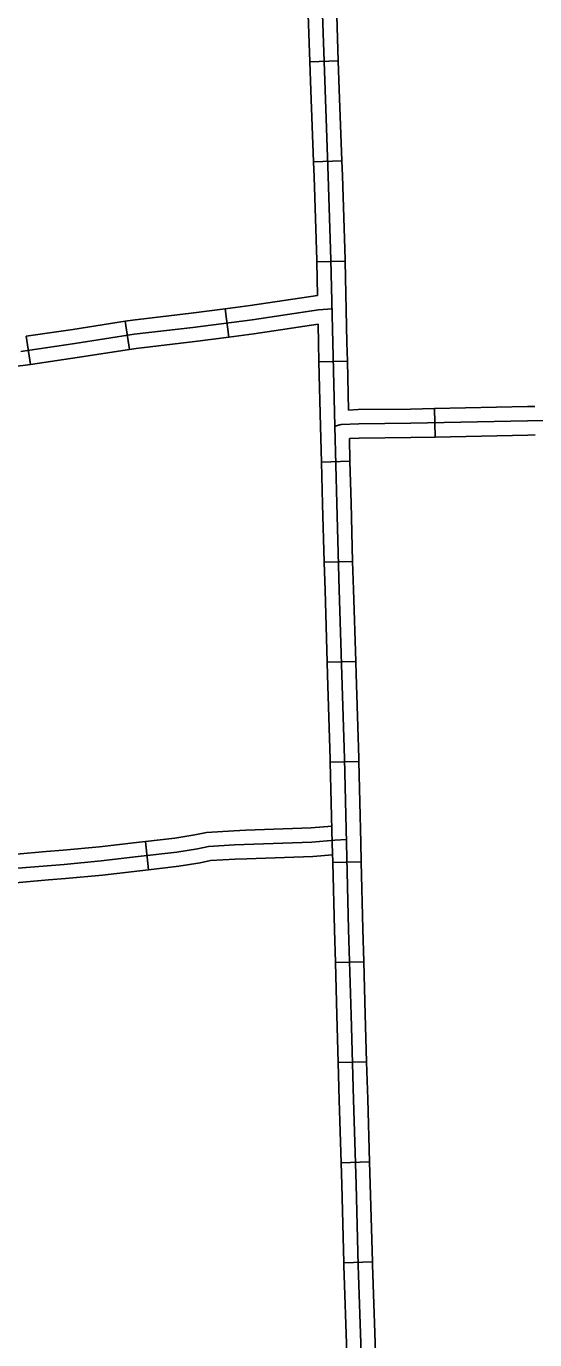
# Model space of a CAD drawing. Extents: x 1084508 to 1142749, y 1057638 to 1093403.
# Drawn here: x 1115371 to 1116212, y 1082947 to 1085121 of the extents above; entities that cross this region are included whole.
import ezdxf

# ---------------------------------------------------------------- set-up
doc = ezdxf.new("R2010")
doc.units = 0
doc.layers.add('Level 32', color=7, linetype='Continuous')
doc.layers.add('Level 45', color=7, linetype='Continuous')

msp = doc.modelspace()

# ---------------------------------------------------------------- linework, layer by layer
at = {"layer": 'Level 32'}
for p, q in [((1115839.7, 1085062.6), (1115886.7, 1085064.1)), ((1115845.8, 1084896.8), (1115892.8, 1084898.6)), ((1115851.2, 1084731.6), (1115898.3, 1084732.6)), ((1115705.6, 1084606.9), (1115699.5, 1084653.6)), ((1115541.7, 1084586.5), (1115534.5, 1084633)), ((1115377.7, 1084561.7), (1115370.8, 1084608.3)), ((1115854.8, 1084565.8), (1115901.9, 1084567)), ((1116046.8, 1084441.5), (1116045.8, 1084488.5)), ((1115859, 1084400.1), (1115906, 1084401.3)), ((1115863.5, 1084234.4), (1115910.5, 1084235.7)), ((1115868.6, 1084068.7), (1115915.6, 1084070.2)), ((1115873.6, 1083903.2), (1115920.7, 1083904.3)), ((1115877.7, 1083737.5), (1115924.8, 1083738.6)), ((1115881.9, 1083571.8), (1115928.9, 1083573)), ((1115886.5, 1083406.1), (1115933.6, 1083407.4)), ((1115891.5, 1083240.4), (1115938.5, 1083241.8)), ((1115896.1, 1083074.8), (1115943.1, 1083076.1))]:
    msp.add_line(p, q, dxfattribs=at)
for points in [[(1115834.6, 1085228.4), (1115836.6, 1085156.1), (1115839.7, 1085062.6)], [(1115881.7, 1085229.6), (1115883.6, 1085157.5), (1115886.7, 1085064.1)], [(1115860.1, 1085156.8), (1115864.8, 1085015.9), (1115870.3, 1084873.1), (1115874.7, 1084734.9), (1115877.6, 1084597.5), (1115881, 1084459.3), (1115884.3, 1084331.2), (1115888.3, 1084188.4), (1115892.8, 1084048), (1115897, 1083909.2), (1115900.5, 1083769.3), (1115903.9, 1083626.3), (1115907.8, 1083485), (1115911.8, 1083344.6), (1115916.1, 1083204.4), (1115919.7, 1083070.4), (1115924.6, 1082925.7)], [(1115839.7, 1085062.6), (1115841.3, 1085015.1), (1115845.8, 1084896.8)], [(1115886.7, 1085064.1), (1115888.3, 1085016.8), (1115892.8, 1084898.6)], [(1115845.8, 1084896.8), (1115846.7, 1084872.2), (1115851.2, 1084734.3), (1115851.2, 1084731.6)], [(1115892.8, 1084898.6), (1115893.8, 1084873.9), (1115898.3, 1084735.5), (1115898.3, 1084732.6)], [(1115851.2, 1084731.6), (1115852.4, 1084675.7)], [(1115898.3, 1084732.6), (1115901.1, 1084598), (1115901.9, 1084567)], [(1115699.5, 1084653.6), (1115740.8, 1084658.9), (1115852.4, 1084675.7)], [(1115361.8, 1084583.2), (1115451.3, 1084596.3), (1115549.3, 1084611.5), (1115646.5, 1084622.9), (1115744.1, 1084635.6), (1115853.9, 1084652.1), (1115876.4, 1084653.8)], [(1115534.5, 1084633), (1115546.2, 1084634.8), (1115643.6, 1084646.3), (1115699.5, 1084653.6)], [(1115370.8, 1084608.3), (1115447.8, 1084619.6), (1115534.5, 1084633)], [(1115705.6, 1084606.9), (1115747.3, 1084612.3), (1115853.4, 1084628.2)], [(1115853.4, 1084628.2), (1115854, 1084597), (1115854.8, 1084565.8)], [(1115541.7, 1084586.5), (1115552.5, 1084588.2), (1115649.4, 1084599.6), (1115705.6, 1084606.9)], [(1115377.7, 1084561.7), (1115454.8, 1084573), (1115541.7, 1084586.5)], [(1115209.9, 1084549.2), (1115231.9, 1084550), (1115271.8, 1084552.1), (1115322, 1084554.7), (1115364.9, 1084559.9), (1115377.7, 1084561.7)], [(1115854.8, 1084565.8), (1115857.5, 1084458.7), (1115859, 1084400.1)], [(1115901.9, 1084567), (1115903.9, 1084486.2)], [(1115881, 1084459.3), (1115891.5, 1084462.1), (1115920.5, 1084463.3), (1116006.6, 1084464.2), (1116199.9, 1084468.3), (1116634.5, 1084476.5), (1117071.1, 1084488.3), (1117212, 1084494.9), (1117299.1, 1084498.1)], [(1115903.9, 1084486.2), (1115919.9, 1084486.9), (1116006.2, 1084487.7), (1116045.8, 1084488.5)], [(1116045.8, 1084488.5), (1116199.4, 1084491.8), (1116211.6, 1084492)], [(1115905.1, 1084439.1), (1115921.1, 1084439.8), (1116006.9, 1084440.6), (1116046.8, 1084441.5)], [(1115905.1, 1084439.1), (1115906, 1084401.3)], [(1116046.8, 1084441.5), (1116200.3, 1084444.7), (1116212.5, 1084444.9)], [(1115859, 1084400.1), (1115860.7, 1084330.6), (1115863.5, 1084234.4)], [(1115906, 1084401.3), (1115907.8, 1084331.9), (1115910.5, 1084235.7)], [(1115910.5, 1084235.7), (1115911.8, 1084189.1), (1115915.6, 1084070.2)], [(1115863.5, 1084234.4), (1115864.8, 1084187.7), (1115868.6, 1084068.7)], [(1115868.6, 1084068.7), (1115869.2, 1084047.2), (1115873.5, 1083908.5), (1115873.6, 1083903.2)], [(1115915.6, 1084070.2), (1115916.3, 1084048.7), (1115920.6, 1083909.8), (1115920.7, 1083904.3)], [(1115873.6, 1083903.2), (1115876.9, 1083768.8), (1115877.7, 1083737.5)], [(1115920.7, 1083904.3), (1115924, 1083769.9), (1115924.8, 1083738.6)], [(1115877.7, 1083737.5), (1115880.4, 1083625.7), (1115881.9, 1083571.8)], [(1115924.8, 1083738.6), (1115927.5, 1083626.9), (1115928.9, 1083573)], [(1115881.9, 1083571.8), (1115884.2, 1083484.4), (1115886.5, 1083406.1)], [(1115928.9, 1083573), (1115931.3, 1083485.7), (1115933.6, 1083407.4)], [(1115886.5, 1083406.1), (1115888.3, 1083343.9), (1115891.5, 1083240.4)], [(1115933.6, 1083407.4), (1115935.4, 1083345.3), (1115938.5, 1083241.8)], [(1115891.5, 1083240.4), (1115892.6, 1083203.7), (1115896.1, 1083074.8)], [(1115938.5, 1083241.8), (1115939.6, 1083205), (1115943.1, 1083076.1)], [(1115896.1, 1083074.8), (1115896.2, 1083069.7), (1115901.1, 1082925.2), (1115901.3, 1082909.4)], [(1115943.1, 1083076.1), (1115943.3, 1083071.2), (1115948.2, 1082926.3), (1115948.4, 1082910.1)]]:
    msp.add_lwpolyline(points, dxfattribs=at)
at = {"layer": 'Level 45'}
msp.add_line((1115567.7, 1083772.1), (1115573, 1083725.3), dxfattribs=at)
for points in [[(1115734, 1083790.5), (1115714.1, 1083789.8), (1115669.1, 1083787.1), (1115649.7, 1083783.2), (1115616.4, 1083777.6), (1115567.7, 1083772.1)], [(1115876.2, 1083797.3), (1115841.7, 1083794.4), (1115734, 1083790.5)], [(1115900.3, 1083775.1), (1115881, 1083774.1), (1115843.1, 1083770.9), (1115715.3, 1083766.3), (1115672.1, 1083763.7), (1115654, 1083760), (1115619.7, 1083754.3), (1115555.8, 1083747), (1115494.4, 1083739.8), (1115433.7, 1083734), (1115356.8, 1083727.8), (1115232.6, 1083713.2), (1115177, 1083707.5), (1115135.4, 1083704.9), (1115066.3, 1083701.3), (1115040.4, 1083699.7), (1115017, 1083696.1), (1114961.4, 1083682.1), (1114940.1, 1083677.4), (1114910.5, 1083674.3), (1114879.3, 1083671.7), (1114739, 1083657.1), (1114553.5, 1083637.9), (1114442.9, 1083623.8)], [(1115567.7, 1083772.1), (1115553, 1083770.4), (1115492, 1083763.2), (1115431.6, 1083757.5), (1115403.6, 1083755.2)], [(1115403.6, 1083755.2), (1115354.4, 1083751.2), (1115238, 1083737.6)], [(1115735.7, 1083743.5), (1115716.4, 1083742.7), (1115675.2, 1083740.3), (1115658.2, 1083736.9), (1115622.9, 1083731), (1115573, 1083725.3)], [(1115877.4, 1083750.1), (1115844.5, 1083747.4), (1115735.7, 1083743.5)], [(1115573, 1083725.3), (1115558.5, 1083723.6), (1115496.9, 1083716.3), (1115435.7, 1083710.6), (1115407.4, 1083708.3)], [(1115407.4, 1083708.3), (1115359.1, 1083704.4), (1115243.5, 1083690.8)]]:
    msp.add_lwpolyline(points, dxfattribs=at)

doc.saveas('drawing.dxf')
